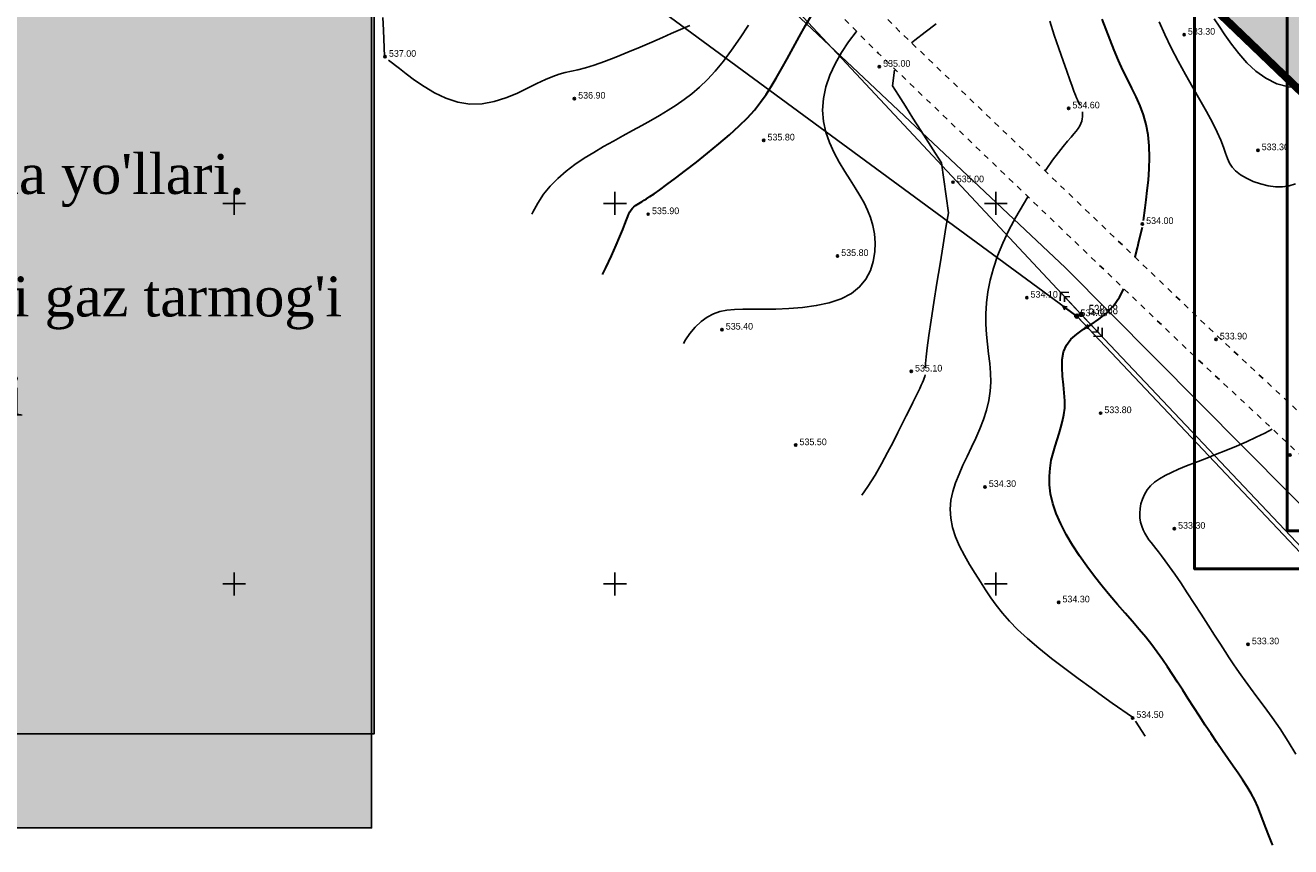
# Model space of a CAD drawing. Extents: x 10527 to 38813, y 13847 to 37526.
# Tile 286 of 656: x 35426 to 35592, y 36104 to 36212. Entities that reach past the tile are written whole.
import ezdxf

# ---------------------------------------------------------------- set-up
doc = ezdxf.new("R2010")
doc.units = 0
doc.header["$LTSCALE"] = 0.5
doc.header["$MEASUREMENT"] = 0
doc.header["$PDMODE"] = 32
doc.header["$PDSIZE"] = 0.3
for name, pattern in [('CONTI', [0]), ('GOST2.303 6', [12, 8, -1.5, 1, -1.5]), ('Д_ТРОТ_ТРУБА', [3, 1.5, -1.5])]:
    doc.linetypes.add(name, pattern=pattern)
for name, color, linetype in [('(004) Точки рельефа', 7, 'Continuous'), ('(007) Здания', 7, 'Continuous'), ('(014) Водопровод', 5, 'ИК_Водопровод -------в--------'), ('(022) Возд. Линии', 7, 'Continuous'), ('(025) Дорога', 7, 'Continuous'), ('GORIZDEFAULT', 32, 'CONTI'), ('PI_OT0', 172, 'CONTI'), ('PI_TT0', 5, 'CONTI'), ('PI_TTDEFAULT', 5, 'CONTI'), ('SETKR', 2, 'CONTI'), ('SIT_L0', 250, 'CONTI'), ('шрифт', 1, 'Continuous'), ('Штрих Стекло', 7, 'Continuous')]:
    doc.layers.add(name, color=color, linetype=linetype)
doc.layers.add('(032) Горизонтали утолщенные', color=32, linetype='Continuous', lineweight=30)
doc.layers.add('.', color=7, linetype='Continuous', lineweight=15)
doc.styles.add('D-431', font='txt')
doc.styles.add('SHRFT', font='TXT', dxfattribs={"width": 0.875})
doc.styles.get("Standard").update_dxf_attribs({"font": 'times.ttf'})
doc.styles.add('Times New Roman', font='times.ttf')
doc.linetypes.add('ИК_Водопровод -------в--------', pattern='A,9,-0.6,["В",Standard,S=1.2,R=0,X=0,Y=-0.6],-1.2', length=10.8)

# ---------------------------------------------------------------- blocks, each defined once
blk = doc.blocks.new('BL_333')
at = {"color": 0}
for p, q in [((-1.5, 0), (1.5, 0)), ((0, -1.5), (0, 1.5))]:
    blk.add_line(p, q, dxfattribs=at)
blk = doc.blocks.new('S1')
at = {"layer": '(022) Возд. Линии'}
for p, q in [((-2, 0), (-1.5, 0.25)), ((-2, 0), (-1.5, -0.25)), ((0, 0), (-2, 0))]:
    blk.add_line(p, q, dxfattribs=at)
blk = doc.blocks.new('S2')
at = {"layer": '(022) Возд. Линии'}
for p, q in [((0, 0), (2, 0)), ((2, 0), (1.5, 0.25)), ((2, 0), (1.5, -0.25))]:
    blk.add_line(p, q, dxfattribs=at)
blk = doc.blocks.new('SS')
at = {"layer": '(022) Возд. Линии'}
blk.add_circle((0, 0), 0.25, dxfattribs=at)
blk = doc.blocks.new('gergrgrre')
at = {"layer": '(014) Водопровод', "flags": 128}
blk.add_lwpolyline([(360036.44, 4200773.01), (360047.1, 4200750.31), (360089.76, 4200681.1), (360107.62, 4200655.8), (360141.83, 4200594.04), (360149.35, 4200580), (360206.51, 4200508.61), (360230.26, 4200479.39), (360306.28, 4200388.53), (360409.15, 4200291.55), (360456.11, 4200244.19), (360490.79, 4200199.34)], dxfattribs=at)
at = {"layer": '(025) Дорога', "linetype": 'Д_ТРОТ_ТРУБА', "flags": 128}
for points in [[(360044.2, 4200796.01), (360041.82, 4200791.77), (360042.36, 4200788.3), (360046.09, 4200780.21), (360059.01, 4200755.89), (360082.27, 4200713.42), (360119.84, 4200651.91), (360154.25, 4200588.27), (360168.95, 4200565.34), (360182.62, 4200547.77), (360213.04, 4200512.04), (360268.28, 4200446.26), (360308.93, 4200401.53), (360387.37, 4200322.59), (360428.12, 4200283.5), (360457.12, 4200256.42), (360464.89, 4200245.44), (360476.51, 4200228.26), (360489.06, 4200214.49), (360499.06, 4200202.98)], [(360034.86, 4200791.39), (360036.73, 4200790.5), (360038.76, 4200786.55), (360042.5, 4200778.43), (360055.49, 4200753.99), (360078.8, 4200711.41), (360116.37, 4200649.92), (360150.8, 4200586.24), (360165.68, 4200563.02), (360179.52, 4200545.24), (360209.99, 4200509.46), (360265.27, 4200443.63), (360306.03, 4200398.78), (360384.56, 4200319.74), (360425.37, 4200280.59), (360454.09, 4200253.78), (360461.6, 4200243.17), (360473.36, 4200225.78), (360486.07, 4200211.83), (360495.23, 4200201.29)]]:
    blk.add_lwpolyline(points, dxfattribs=at)
at = {"layer": '(032) Горизонтали утолщенные', "color": 32}
for points in [[(360419.41, 4200297.73, 534), (360419.62, 4200299.43, 534), (360419.75, 4200300.45, 534), (360419.9, 4200301.68, 534), (360420.04, 4200303.05, 534), (360420.14, 4200304.53, 534), (360420.19, 4200306.04, 534), (360420.15, 4200307.55, 534), (360420.02, 4200309, 534), (360419.76, 4200310.35, 534), (360419.4, 4200311.61, 534), (360418.95, 4200312.81, 534), (360418.44, 4200313.97, 534), (360417.88, 4200315.12, 534), (360417.29, 4200316.3, 534), (360416.7, 4200317.51, 534), (360416.12, 4200318.78, 534), (360415.56, 4200320.11, 534), (360415.02, 4200321.47, 534), (360414.5, 4200322.83, 534), (360413.99, 4200324.18, 534)], [(360348.38, 4200290.66, 536), (360348.8, 4200291.51, 536), (360349.54, 4200293.1, 536), (360350.16, 4200294.49, 536), (360350.64, 4200295.64, 536), (360351.02, 4200296.56, 536), (360351.3, 4200297.28, 536), (360351.51, 4200297.85, 536), (360351.67, 4200298.28, 536), (360351.82, 4200298.62, 536), (360351.96, 4200298.9, 536), (360352.11, 4200299.13, 536), (360352.29, 4200299.35, 536), (360352.48, 4200299.53, 536), (360352.69, 4200299.7, 536), (360352.9, 4200299.85, 536), (360353.12, 4200299.99, 536), (360353.35, 4200300.12, 536), (360353.57, 4200300.25, 536), (360353.83, 4200300.4, 536), (360354.16, 4200300.61, 536), (360354.58, 4200300.89, 536), (360355.14, 4200301.27, 536), (360355.87, 4200301.79, 536), (360356.8, 4200302.46, 536), (360357.94, 4200303.31, 536), (360359.26, 4200304.31, 536), (360360.69, 4200305.42, 536), (360362.17, 4200306.59, 536), (360363.64, 4200307.8, 536), (360365.04, 4200309, 536), (360366.3, 4200310.16, 536), (360367.39, 4200311.24, 536), (360368.32, 4200312.26, 536), (360369.13, 4200313.27, 536), (360369.85, 4200314.28, 536), (360370.52, 4200315.33, 536), (360371.18, 4200316.45, 536), (360371.87, 4200317.67, 536), (360372.6, 4200319, 536), (360373.38, 4200320.43, 536), (360374.19, 4200321.89, 536), (360375.01, 4200323.34, 536), (360375.83, 4200324.75, 536)], [(360418.29, 4200292.92, 534), (360418.31, 4200292.98, 534), (360418.61, 4200294.16, 534), (360418.85, 4200295.16, 534), (360419.25, 4200296.85, 534)], [(360436.37, 4200215.71, 534), (360436.29, 4200215.88, 534), (360435.85, 4200216.94, 534), (360435.47, 4200217.95, 534), (360435.12, 4200218.9, 534), (360434.78, 4200219.82, 534), (360434.42, 4200220.72, 534), (360434.01, 4200221.59, 534), (360433.55, 4200222.46, 534), (360433.03, 4200223.34, 534), (360432.46, 4200224.23, 534), (360431.84, 4200225.14, 534), (360431.18, 4200226.08, 534), (360430.48, 4200227.06, 534), (360429.76, 4200228.09, 534), (360429.02, 4200229.17, 534), (360428.27, 4200230.3, 534), (360427.5, 4200231.46, 534), (360426.75, 4200232.62, 534), (360426, 4200233.78, 534), (360425.27, 4200234.93, 534), (360424.56, 4200236.03, 534), (360423.88, 4200237.09, 534), (360423.22, 4200238.11, 534), (360422.57, 4200239.11, 534), (360421.9, 4200240.08, 534), (360421.21, 4200241.05, 534), (360420.48, 4200242.02, 534), (360419.69, 4200243.02, 534), (360418.84, 4200244.03, 534), (360417.94, 4200245.09, 534), (360416.99, 4200246.17, 534), (360416, 4200247.3, 534), (360414.99, 4200248.48, 534), (360413.98, 4200249.7, 534), (360412.96, 4200250.98, 534), (360411.96, 4200252.32, 534), (360411, 4200253.69, 534), (360410.09, 4200255.09, 534), (360409.26, 4200256.49, 534), (360408.54, 4200257.89, 534), (360407.94, 4200259.25, 534), (360407.49, 4200260.57, 534), (360407.2, 4200261.83, 534), (360407.06, 4200263.02, 534), (360407.04, 4200264.16, 534), (360407.13, 4200265.23, 534), (360407.29, 4200266.25, 534), (360407.52, 4200267.2, 534), (360407.78, 4200268.1, 534), (360408.05, 4200268.95, 534), (360408.32, 4200269.76, 534), (360408.56, 4200270.56, 534), (360408.78, 4200271.37, 534), (360408.95, 4200272.21, 534), (360409.05, 4200273.09, 534), (360409.07, 4200274.05, 534), (360409, 4200275.09, 534), (360408.89, 4200276.18, 534), (360408.77, 4200277.3, 534), (360408.71, 4200278.42, 534), (360408.74, 4200279.49, 534), (360408.91, 4200280.49, 534), (360409.27, 4200281.38, 534), (360409.86, 4200282.14, 534), (360410.63, 4200282.82, 534), (360411.54, 4200283.45, 534), (360412.52, 4200284.08, 534), (360413.54, 4200284.78, 534), (360414.53, 4200285.58, 534), (360415.44, 4200286.53, 534), (360416.23, 4200287.67, 534), (360416.82, 4200288.79, 534)]]:
    blk.add_polyline3d(points, dxfattribs=at)
at = {"linetype": 'Continuous', "elevation": 1.64}
blk.add_lwpolyline([(359968.11, 4200751.15), (360144.88, 4200568.6), (360208.91, 4200501.77), (360248.14, 4200449.09), (360280.37, 4200400.87), (360329.35, 4200345.01), (360410.63, 4200285.19), (360473.13, 4200219), (360491.26, 4200199.54)], dxfattribs=at)
at = {"layer": 'GORIZDEFAULT', "color": 32}
for points in [[(360388.92, 4200321.1, 535), (360389.36, 4200321.44, 535), (360390.75, 4200322.49, 535), (360392.18, 4200323.59, 535)], [(360411.04, 4200312.91, 534.5), (360410.93, 4200313.13, 534.5), (360410.82, 4200313.35, 534.5), (360410.72, 4200313.58, 534.5), (360410.6, 4200313.86, 534.5), (360410.46, 4200314.22, 534.5), (360410.27, 4200314.72, 534.5), (360410.03, 4200315.38, 534.5), (360409.72, 4200316.24, 534.5), (360409.32, 4200317.35, 534.5), (360408.83, 4200318.72, 534.5), (360408.28, 4200320.32, 534.5), (360407.68, 4200322.07, 534.5), (360407.08, 4200323.93, 534.5)], [(360437.67, 4200302.15, 533.5), (360438.54, 4200302.29, 533.5), (360439.37, 4200302.56, 533.5)], [(360428.7, 4200324.24, 533), (360429.35, 4200323.26, 533), (360430.1, 4200322.14, 533), (360430.95, 4200320.93, 533), (360431.9, 4200319.68, 533), (360432.97, 4200318.47, 533), (360434.15, 4200317.36, 533), (360435.46, 4200316.43, 533), (360436.89, 4200315.72, 533)], [(360436.89, 4200315.72, 533), (360438.45, 4200315.31, 533), (360440.12, 4200315.18, 533)], [(360319.52, 4200324.42, 537), (360319.6, 4200322.75, 537), (360319.72, 4200319.27, 537), (360319.76, 4200319.21, 537), (360319.82, 4200319.16, 537)], [(360421.45, 4200323.85, 533.5), (360422.21, 4200322.16, 533.5), (360423.04, 4200320.43, 533.5), (360423.95, 4200318.68, 533.5), (360424.9, 4200316.94, 533.5), (360425.86, 4200315.23, 533.5), (360426.8, 4200313.59, 533.5), (360427.67, 4200312.05, 533.5), (360428.44, 4200310.63, 533.5), (360429.08, 4200309.37, 533.5), (360429.55, 4200308.28, 533.5), (360429.89, 4200307.36, 533.5), (360430.16, 4200306.57, 533.5), (360430.41, 4200305.89, 533.5), (360430.68, 4200305.29, 533.5), (360431.03, 4200304.75, 533.5), (360431.5, 4200304.25, 533.5), (360432.14, 4200303.76, 533.5), (360432.93, 4200303.3, 533.5), (360433.81, 4200302.89, 533.5), (360434.76, 4200302.55, 533.5), (360435.75, 4200302.29, 533.5), (360436.73, 4200302.16, 533.5), (360437.67, 4200302.15, 533.5)], [(360339.09, 4200298.57, 536.5), (360339.21, 4200298.82, 536.5), (360339.87, 4200300.03, 536.5), (360340.61, 4200301.19, 536.5), (360341.49, 4200302.27, 536.5), (360342.49, 4200303.27, 536.5), (360343.58, 4200304.21, 536.5), (360344.75, 4200305.09, 536.5), (360345.97, 4200305.92, 536.5), (360347.24, 4200306.7, 536.5), (360348.51, 4200307.45, 536.5), (360349.79, 4200308.17, 536.5), (360351.05, 4200308.87, 536.5), (360352.29, 4200309.55, 536.5), (360353.51, 4200310.22, 536.5), (360354.7, 4200310.88, 536.5), (360355.86, 4200311.55, 536.5), (360356.98, 4200312.22, 536.5), (360358.05, 4200312.9, 536.5), (360359.09, 4200313.62, 536.5), (360360.11, 4200314.4, 536.5), (360361.12, 4200315.27, 536.5), (360362.14, 4200316.26, 536.5), (360363.17, 4200317.38, 536.5), (360364.23, 4200318.67, 536.5), (360365.32, 4200320.14, 536.5), (360366.43, 4200321.74, 536.5), (360367.52, 4200323.4, 536.5)], [(360320.27, 4200318.81, 537), (360321.69, 4200317.71, 537), (360322.59, 4200317, 537), (360323.68, 4200316.18, 537), (360324.94, 4200315.33, 537), (360326.32, 4200314.51, 537), (360327.81, 4200313.81, 537), (360329.36, 4200313.29, 537), (360330.95, 4200313.03, 537), (360332.54, 4200313.06, 537), (360334.12, 4200313.36, 537), (360335.66, 4200313.85, 537), (360337.12, 4200314.45, 537), (360338.5, 4200315.11, 537), (360339.75, 4200315.74, 537), (360340.87, 4200316.28, 537), (360341.83, 4200316.68, 537), (360342.68, 4200316.96, 537), (360343.48, 4200317.17, 537), (360344.28, 4200317.35, 537), (360345.14, 4200317.54, 537), (360346.11, 4200317.79, 537), (360347.26, 4200318.14, 537), (360348.61, 4200318.62, 537), (360350.12, 4200319.2, 537), (360351.71, 4200319.85, 537), (360353.31, 4200320.53, 537), (360354.84, 4200321.19, 537), (360356.22, 4200321.79, 537), (360357.38, 4200322.31, 537), (360359.83, 4200323.34, 537)], [(360359.83, 4200323.34, 537), (360359.85, 4200323.35, 537)], [(360359.01, 4200281.61, 535.5), (360359.24, 4200282.05, 535.5), (360359.84, 4200282.91, 535.5), (360360.53, 4200283.73, 535.5), (360361.3, 4200284.46, 535.5), (360362.11, 4200285.06, 535.5), (360362.93, 4200285.5, 535.5), (360363.79, 4200285.79, 535.5), (360364.7, 4200285.97, 535.5), (360365.7, 4200286.06, 535.5), (360366.81, 4200286.09, 535.5), (360368.07, 4200286.09, 535.5), (360369.5, 4200286.08, 535.5), (360371.11, 4200286.11, 535.5), (360372.84, 4200286.18, 535.5), (360374.64, 4200286.33, 535.5), (360376.43, 4200286.58, 535.5), (360378.14, 4200286.95, 535.5), (360379.7, 4200287.47, 535.5), (360381.05, 4200288.16, 535.5), (360382.13, 4200289.02, 535.5), (360382.95, 4200290.04, 535.5), (360383.54, 4200291.17, 535.5), (360383.92, 4200292.37, 535.5), (360384.11, 4200293.61, 535.5), (360384.15, 4200294.83, 535.5), (360384.06, 4200296, 535.5), (360383.86, 4200297.09, 535.5), (360383.56, 4200298.12, 535.5), (360383.17, 4200299.1, 535.5), (360382.7, 4200300.06, 535.5), (360382.16, 4200301.03, 535.5), (360381.55, 4200302.03, 535.5), (360380.89, 4200303.08, 535.5), (360380.18, 4200304.2, 535.5), (360379.46, 4200305.39, 535.5), (360378.78, 4200306.65, 535.5), (360378.18, 4200307.97, 535.5), (360377.69, 4200309.35, 535.5), (360377.37, 4200310.77, 535.5), (360377.25, 4200312.25, 535.5), (360377.37, 4200313.76, 535.5), (360377.7, 4200315.3, 535.5), (360378.22, 4200316.83, 535.5), (360378.91, 4200318.34, 535.5), (360379.73, 4200319.81, 535.5), (360380.67, 4200321.23, 535.5), (360381.68, 4200322.55, 535.5), (360381.72, 4200322.6, 535.5)], [(360390.75, 4200278.36, 535), (360390.79, 4200278.97, 535), (360390.86, 4200279.84, 535), (360391, 4200281.04, 535), (360391.21, 4200282.65, 535), (360391.5, 4200284.66, 535), (360391.86, 4200286.98, 535), (360392.26, 4200289.5, 535), (360392.68, 4200292.07, 535), (360393.09, 4200294.56, 535), (360393.46, 4200296.84, 535), (360393.78, 4200298.76, 535), (360392.86, 4200305.32, 535), (360392.08, 4200306.55, 535), (360391.16, 4200307.99, 535), (360390.16, 4200309.57, 535), (360389.13, 4200311.18, 535), (360388.13, 4200312.76, 535), (360387.21, 4200314.2, 535), (360386.43, 4200315.42, 535), (360386.72, 4200317.51, 535)], [(360406.47, 4200304.26, 534.5), (360406.6, 4200304.45, 534.5), (360407.47, 4200305.66, 534.5), (360408.23, 4200306.66, 534.5), (360408.87, 4200307.48, 534.5), (360409.42, 4200308.15, 534.5), (360409.88, 4200308.68, 534.5), (360410.26, 4200309.12, 534.5), (360410.57, 4200309.5, 534.5), (360410.82, 4200309.83, 534.5), (360411.02, 4200310.16, 534.5), (360411.17, 4200310.48, 534.5), (360411.29, 4200310.78, 534.5), (360411.36, 4200311.08, 534.5), (360411.4, 4200311.36, 534.5), (360411.41, 4200311.62, 534.5), (360411.39, 4200311.87, 534.5), (360411.38, 4200311.95, 534.5), (360411.37, 4200312.03, 534.5)], [(360417.96, 4200232.52, 534.5), (360415.3, 4200234.36, 534.5), (360414.03, 4200235.27, 534.5), (360412.51, 4200236.35, 534.5), (360410.84, 4200237.57, 534.5), (360409.09, 4200238.88, 534.5), (360407.34, 4200240.22, 534.5), (360405.67, 4200241.56, 534.5), (360404.16, 4200242.84, 534.5), (360402.87, 4200244.03, 534.5), (360401.79, 4200245.13, 534.5), (360400.87, 4200246.18, 534.5), (360400.06, 4200247.2, 534.5), (360399.34, 4200248.2, 534.5), (360398.66, 4200249.22, 534.5), (360397.99, 4200250.28, 534.5), (360397.28, 4200251.39, 534.5), (360396.57, 4200252.55, 534.5), (360395.88, 4200253.75, 534.5), (360395.26, 4200254.97, 534.5), (360394.73, 4200256.2, 534.5), (360394.32, 4200257.43, 534.5), (360394.08, 4200258.64, 534.5), (360394.02, 4200259.83, 534.5), (360394.12, 4200260.99, 534.5), (360394.37, 4200262.15, 534.5), (360394.73, 4200263.29, 534.5), (360395.18, 4200264.44, 534.5), (360395.69, 4200265.59, 534.5), (360396.24, 4200266.76, 534.5), (360396.81, 4200267.95, 534.5), (360397.37, 4200269.16, 534.5), (360397.89, 4200270.38, 534.5), (360398.37, 4200271.61, 534.5), (360398.77, 4200272.85, 534.5), (360399.08, 4200274.08, 534.5), (360399.28, 4200275.31, 534.5), (360399.35, 4200276.53, 534.5), (360399.31, 4200277.75, 534.5), (360399.21, 4200278.98, 534.5), (360399.06, 4200280.22, 534.5), (360398.9, 4200281.48, 534.5), (360398.77, 4200282.77, 534.5), (360398.69, 4200284.11, 534.5), (360398.69, 4200285.49, 534.5), (360398.78, 4200286.91, 534.5), (360398.97, 4200288.39, 534.5), (360399.28, 4200289.91, 534.5), (360399.7, 4200291.48, 534.5), (360400.24, 4200293.1, 534.5), (360400.92, 4200294.77, 534.5), (360401.73, 4200296.48, 534.5), (360402.65, 4200298.2, 534.5), (360403.63, 4200299.9, 534.5), (360404.23, 4200300.87, 534.5)], [(360382.43, 4200261.65, 535), (360383.22, 4200262.8, 535), (360384.15, 4200264.3, 535), (360385.01, 4200265.8, 535), (360385.79, 4200267.25, 535), (360386.51, 4200268.63, 535), (360387.15, 4200269.9, 535), (360387.73, 4200271.05, 535), (360388.25, 4200272.08, 535), (360388.71, 4200273.01, 535), (360389.11, 4200273.83, 535), (360389.46, 4200274.54, 535), (360389.76, 4200275.16, 535), (360390.01, 4200275.67, 535), (360390.22, 4200276.1, 535), (360390.39, 4200276.46, 535), (360390.52, 4200276.76, 535), (360390.62, 4200277.02, 535), (360390.68, 4200277.25, 535), (360390.72, 4200277.47, 535)], [(360439.4, 4200227.63, 533.5), (360438.4, 4200229.32, 533.5), (360437.34, 4200230.95, 533.5), (360436.28, 4200232.48, 533.5), (360435.25, 4200233.91, 533.5), (360434.3, 4200235.19, 533.5), (360433.45, 4200236.32, 533.5), (360432.75, 4200237.26, 533.5), (360432.16, 4200238.08, 533.5), (360431.64, 4200238.81, 533.5), (360431.16, 4200239.53, 533.5), (360430.66, 4200240.28, 533.5), (360430.12, 4200241.12, 533.5), (360429.49, 4200242.11, 533.5), (360428.74, 4200243.29, 533.5), (360427.89, 4200244.61, 533.5), (360426.99, 4200246.02, 533.5), (360426.06, 4200247.45, 533.5), (360425.14, 4200248.85, 533.5), (360424.28, 4200250.16, 533.5), (360423.5, 4200251.31, 533.5), (360422.83, 4200252.27, 533.5), (360422.26, 4200253.06, 533.5), (360421.78, 4200253.69, 533.5), (360421.37, 4200254.22, 533.5), (360421.02, 4200254.66, 533.5), (360420.7, 4200255.05, 533.5), (360420.4, 4200255.43, 533.5), (360420.11, 4200255.82, 533.5), (360419.83, 4200256.23, 533.5), (360419.57, 4200256.67, 533.5), (360419.35, 4200257.12, 533.5), (360419.16, 4200257.61, 533.5), (360419.01, 4200258.13, 533.5), (360418.92, 4200258.69, 533.5), (360418.9, 4200259.28, 533.5), (360418.94, 4200259.9, 533.5), (360419.06, 4200260.53, 533.5), (360419.25, 4200261.16, 533.5), (360419.52, 4200261.77, 533.5), (360419.88, 4200262.35, 533.5), (360420.32, 4200262.89, 533.5), (360420.86, 4200263.38, 533.5), (360421.5, 4200263.83, 533.5), (360422.23, 4200264.25, 533.5), (360423.07, 4200264.66, 533.5), (360424.01, 4200265.07, 533.5), (360425.06, 4200265.5, 533.5), (360426.23, 4200265.95, 533.5), (360427.5, 4200266.45, 533.5), (360428.85, 4200266.99, 533.5), (360430.23, 4200267.54, 533.5), (360431.61, 4200268.12, 533.5), (360432.94, 4200268.69, 533.5), (360434.19, 4200269.27, 533.5), (360435.32, 4200269.82, 533.5), (360436.29, 4200270.35, 533.5)], [(360419.61, 4200229.99, 534.5), (360418.33, 4200231.97, 534.5)]]:
    blk.add_polyline3d(points, dxfattribs=at)
at = {"layer": 'PI_TTDEFAULT', "color": 5}
for p in [(360424.74, 4200322.15, 533.3), (360319.82, 4200319.25, 537), (360384.71, 4200317.95, 535), (360344.68, 4200313.76, 536.9), (360409.57, 4200312.47, 534.6), (360369.54, 4200308.27, 535.8), (360434.42, 4200306.98, 533.3), (360394.39, 4200302.78, 535), (360354.36, 4200298.58, 535.9), (360419.25, 4200297.29, 534), (360379.22, 4200293.1, 535.8), (360404.08, 4200287.61, 534.1), (360410.63, 4200285.19, -20.94), (360364.05, 4200283.41, 535.4), (360428.93, 4200282.12, 533.9), (360388.9, 4200277.92, 535.1), (360413.76, 4200272.44, 533.8), (360373.73, 4200268.24, 535.5), (360438.62, 4200266.95, 533.4), (360398.59, 4200262.75, 534.3), (360423.45, 4200257.26, 533.3), (360408.27, 4200247.58, 534.3), (360433.13, 4200242.09, 533.3), (360417.96, 4200232.41, 534.5)]:
    blk.add_point(p, dxfattribs=at)
at = {"layer": '(022) Возд. Линии'}
for name, p, rotation in [('S1', (360410.42, 4200285.33, -20.94), 323.9296709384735), ('S2', (360410.8, 4200285, -20.94), 313.3575788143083)]:
    blk.add_blockref(name, p, dxfattribs=dict(at, rotation=rotation))
blk.add_blockref('SS', (360410.63, 4200285.18, -20.94), dxfattribs=at)
at = {"layer": 'SETKR', "color": 92}
for p in [(360300, 4200300), (360350, 4200300), (360400, 4200300), (360300, 4200250), (360350, 4200250), (360400, 4200250)]:
    blk.add_blockref('BL_333', p, dxfattribs=at)
at = {"layer": '(004) Точки рельефа', "style": 'D-431'}
for s, p in [('533.30', (360425.23, 4200322.15)), ('537.00', (360320.32, 4200319.25)), ('535.00', (360385.21, 4200317.94)), ('536.90', (360345.17, 4200313.76)), ('534.60', (360410.07, 4200312.47)), ('535.80', (360370.03, 4200308.26)), ('533.30', (360434.92, 4200306.98)), ('535.00', (360394.88, 4200302.77)), ('535.90', (360354.86, 4200298.58)), ('534.00', (360419.75, 4200297.29)), ('535.80', (360379.71, 4200293.09)), ('534.10', (360404.57, 4200287.61)), ('534.09', (360411.12, 4200285.18, -555.02)), ('535.40', (360364.55, 4200283.41)), ('533.90', (360429.42, 4200282.12)), ('535.10', (360389.4, 4200277.91)), ('533.80', (360414.26, 4200272.44)), ('535.50', (360374.23, 4200268.23)), ('534.30', (360399.09, 4200262.75)), ('533.30', (360423.94, 4200257.26)), ('534.30', (360408.76, 4200247.58)), ('533.30', (360433.63, 4200242.08)), ('534.50', (360418.46, 4200232.41))]:
    blk.add_text(s, height=0.875, dxfattribs=at).set_placement(p)
blk = doc.blocks.new('ееееее')
at = {"layer": 'PI_TT0', "color": 0}
blk.add_circle((-86.98, 430.77), 0.25, dxfattribs=at)
blk.add_point((-86.98, 430.77), dxfattribs=at)
at = {"layer": 'SIT_L0', "color": 250}
for p, q in [((-151.38, 500.1), (-86.98, 430.77)), ((-89.7, 433.7), (-89.74, 432.57)), ((-87.32, 431.14), (-89.7, 433.7)), ((-88.57, 433.66), (-89.7, 433.7)), ((-89.18, 432.41), (-89.16, 433.11)), ((-89.16, 433.11), (-88.45, 433.09)), ((-86.98, 430.77), (-24.66, 364.42)), ((-86.64, 430.41), (-84.24, 427.85)), ((-84.77, 429.14), (-84.79, 428.44)), ((-84.24, 427.85), (-84.21, 428.99)), ((-84.79, 428.44), (-85.5, 428.46)), ((-85.37, 427.89), (-84.24, 427.85))]:
    blk.add_line(p, q, dxfattribs=at)
at = {"layer": 'PI_OT0', "color": 0, "style": 'SHRFT', "width": 0.75}
blk.add_text('538.68', height=1.25, dxfattribs=at).set_placement((-85.98, 430.77))

msp = doc.modelspace()

# ---------------------------------------------------------------- hatches: boundary and pattern name
at = {"layer": '.', "ltscale": 0.149071}
h = msp.add_hatch(color=256, dxfattribs=at)
h.dxf.hatch_style = 1
h.set_gradient(color1=(255, 255, 255), tint=1)
h.paths.add_polyline_path([(35043.297, 36082.013), (36343.297, 36082.013), (36343.297, 37217.013), (35043.297, 37217.013)])
h.paths.add_polyline_path([(35058.297, 37202.013), (36328.297, 37202.013), (36328.297, 36097.013), (35058.297, 36097.013)], flags=16)
h = msp.add_hatch(color=256, dxfattribs=at)
h.dxf.hatch_style = 1
h.set_gradient(color1=(51, 204, 0), color2=(51, 204, 0), tint=1)
edge = h.paths.add_edge_path()
edge.add_line((36288.012, 36496.449), (35667.551, 36154.533))
edge.add_arc((35662.242, 36164.167), 11, 226.16627, 298.85775, ccw=False)
edge.add_line((35654.623, 36156.232), (35391.724, 36408.641))
edge.add_line((35391.724, 36408.641), (35216.827, 36679.143))
edge.add_line((35216.827, 36679.143), (35208.925, 36674.788))
edge.add_line((35208.925, 36674.788), (35384.735, 36402.875))
edge.add_line((35384.735, 36402.875), (35659.006, 36139.548))
edge.add_line((35659.006, 36139.548), (36312.368, 36499.595))
edge.add_line((36312.368, 36499.595), (35900.999, 37056.168))
edge.add_line((35900.999, 37056.168), (35893.046, 37051.786))
edge.add_line((35893.046, 37051.786), (36291.549, 36512.621))
edge.add_arc((36282.703, 36506.083), 11, -61.14225, 36.46852, ccw=False)
h.paths.add_polyline_path([(35788.729, 36580.117), (35933.158, 36318.028), (35719.583, 36200.333), (35721.176, 36197.413), (35661.011, 36164.107), (35654.839, 36175.32), (35647.364, 36171.52), (35618.976, 36198.774), (35646.046, 36213.852), (35649.614, 36207.218), (35674.926, 36221.152), (35682.742, 36206.954), (35708.361, 36220.905), (35719.584, 36200.333), (35739.746, 36211.444), (35711.107, 36263.414), (35618.055, 36212.136), (35436.785, 36386.172)], flags=16)
edge = h.paths.add_edge_path(flags=17)
edge.add_line((36286.723, 36509.055), (36102.477, 36758.336))
edge.add_arc((36098.456, 36755.364), 5, 36.46852, 118.85775)
edge.add_line((36096.043, 36759.744), (35801.902, 36597.652))
edge.add_arc((35804.315, 36593.273), 5, 118.85775, 208.85775)
edge.add_line((35799.936, 36590.86), (35948.226, 36321.764))
edge.add_arc((35952.605, 36324.177), 5, 208.85775, 298.85775)
edge.add_line((35955.018, 36319.798), (36285.116, 36501.704))
edge.add_arc((36282.703, 36506.083), 5, 298.85775, 396.46852)
h.paths.add_polyline_path([(35809.749, 36591.7), (36097.32, 36750.171), (36276.769, 36507.381), (35954.178, 36329.611)], flags=16)
edge = h.paths.add_edge_path(flags=17)
edge.add_line((35942.971, 36318.868), (35794.681, 36587.964))
edge.add_arc((35790.302, 36585.551), 5, 28.86341, 118.85775)
edge.add_line((35787.889, 36589.93), (35427.68, 36391.431))
edge.add_arc((35430.094, 36387.051), 5, 118.85775, 226.16627)
edge.add_line((35426.631, 36383.445), (35658.779, 36160.56))
edge.add_arc((35662.242, 36164.167), 5, 226.16627, 298.85775)
edge.add_line((35664.655, 36159.788), (35672.305, 36164.004))
edge.add_line((35672.305, 36164.004), (35677.56, 36166.9))
edge.add_line((35677.56, 36166.9), (35941.005, 36312.076))
edge.add_arc((35938.592, 36316.455), 5, 298.85775, 388.85775)
edge = h.paths.add_edge_path(flags=17)
edge.add_arc((35538.825, 36816.052), 5, 28.85775, 118.85775)
edge.add_line((35536.412, 36820.431), (35532.909, 36818.501))
edge.add_line((35532.909, 36818.501), (35681.681, 36548.529))
edge.add_line((35681.681, 36548.529), (35418.652, 36403.582))
edge.add_line((35418.652, 36403.582), (35403.372, 36418.252))
edge.add_line((35403.372, 36418.252), (35246.598, 36660.724))
edge.add_line((35246.598, 36660.724), (35243.394, 36658.959))
edge.add_arc((35245.808, 36654.58), 5, 118.85775, 212.88524)
edge.add_line((35241.609, 36651.865), (35393.741, 36416.571))
edge.add_line((35393.741, 36416.571), (35396.383, 36412.485))
edge.add_line((35396.383, 36412.485), (35414.542, 36395.051))
edge.add_arc((35418.004, 36398.658), 5, 226.16627, 298.85775)
edge.add_line((35420.418, 36394.279), (35689.529, 36542.577))
edge.add_arc((35687.115, 36546.956), 5, 298.85915, 388.85698)
edge.add_line((35691.494, 36549.37), (35543.204, 36818.466))
edge = h.paths.add_edge_path(flags=17)
edge.add_line((35902.201, 37022.006), (35898.082, 37019.736))
edge.add_line((35898.082, 37019.736), (36082.928, 36769.643))
edge.add_line((36082.928, 36769.643), (35798.166, 36612.72))
edge.add_line((35798.166, 36612.72), (35649.393, 36882.692))
edge.add_line((35649.393, 36882.692), (35645.89, 36880.761))
edge.add_arc((35648.303, 36876.382), 5, 118.85775, 208.85855)
edge.add_line((35643.924, 36873.969), (35792.214, 36604.873))
edge.add_arc((35796.593, 36607.286), 5, 208.85775, 298.85137)
edge.add_line((35799.006, 36602.907), (36091.274, 36763.967))
edge.add_arc((36088.861, 36768.346), 5, 298.85775, 396.46852)
edge.add_line((36092.882, 36771.318), (35908.635, 37020.599))
edge.add_arc((35904.615, 37017.627), 5, 36.46939, 118.85775)
h = msp.add_hatch(color=256, dxfattribs=at)
h.dxf.hatch_style = 1
h.set_gradient(color1=(255, 255, 255), tint=1)
h.paths.add_polyline_path([(35320.103, 36305.628), (35471.421, 36305.628), (35471.421, 36118.417), (35320.103, 36118.417)])
h = msp.add_hatch(color=256, dxfattribs=at)
h.dxf.hatch_style = 1
h.set_gradient(color1=(255, 255, 255), tint=1)
h.paths.add_polyline_path([(35090.314, 36304.242), (35471.108, 36304.242), (35471.108, 36106.075), (35090.314, 36106.075)])
at = {"layer": 'Штрих Стекло', "linetype": 'Continuous'}
h = msp.add_hatch(color=5, dxfattribs=at)
h.dxf.hatch_style = 1
h.set_gradient(color1=(173, 173, 173), color2=(166, 166, 166), one_color=1, tint=0.65)
edge = h.paths.add_edge_path()
edge.add_line((35220.262, 36694.737), (35202.702, 36685.06))
edge.add_arc((35205.115, 36680.681), 5, 32.88524, 118.85775, ccw=False)
edge.add_line((35209.314, 36683.396), (35213.315, 36677.208))
edge.add_line((35213.315, 36677.208), (35222.095, 36682.046))
edge.add_line((35222.095, 36682.046), (35218.323, 36687.88))
edge.add_arc((35222.687, 36690.349), 5.014, 118.92591, 209.50369, ccw=False)
edge = h.paths.add_edge_path()
edge.add_line((35389.373, 36405.352), (35651.853, 36153.347))
edge.add_arc((35662.242, 36164.167), 15, 226.16627, 298.85775)
edge.add_line((35669.481, 36151.03), (36289.942, 36492.946))
edge.add_arc((36282.703, 36506.083), 15, 298.85775, 396.46852)
edge.add_line((36294.765, 36514.999), (35889.246, 37056.928))
edge.add_arc((35893.267, 37059.9), 5, 118.85775, 216.46852, ccw=False)
edge.add_line((35890.853, 37064.279), (35884.604, 37060.835))
edge.add_line((35884.604, 37060.835), (36292.353, 36513.216))
edge.add_arc((36282.703, 36506.083), 12, -61.14225, 36.46852, ccw=False)
edge.add_line((36288.494, 36495.573), (35660.947, 36154.319))
edge.add_line((35660.947, 36154.319), (35390.568, 36408.587))
edge.add_line((35390.568, 36408.587), (35215.949, 36678.659))
edge.add_line((35215.949, 36678.659), (35213.315, 36677.208))
edge.add_line((35213.315, 36677.208), (35388.049, 36406.958))
edge.add_arc((35395.606, 36411.845), 9, 212.88524, 226.16627)
edge = h.paths.add_edge_path(flags=16)
edge.add_line((35427.68, 36391.431), (35787.889, 36589.93))
edge.add_arc((35790.302, 36585.551), 5, 28.85775, 118.85775, ccw=False)
edge.add_line((35794.681, 36587.964), (35942.971, 36318.868))
edge.add_arc((35938.592, 36316.455), 5, -61.14225, 28.85775, ccw=False)
edge.add_line((35941.005, 36312.076), (35664.655, 36159.788))
edge.add_arc((35662.242, 36164.167), 5, 226.82384, 298.85775, ccw=False)
edge.add_line((35658.82, 36160.521), (35426.625, 36383.45))
edge.add_arc((35430.094, 36387.051), 5, 118.85775, 226.07521, ccw=False)
h.paths.add_polyline_path([(35427.68, 36391.431), (35784.385, 36587.999), (35933.158, 36318.028), (35662.889, 36169.091)], flags=0)
edge = h.paths.add_edge_path(flags=16)
edge.add_line((35801.902, 36597.652), (36096.043, 36759.744))
edge.add_arc((36098.456, 36755.364), 5, 36.46852, 118.85775, ccw=False)
edge.add_line((36102.477, 36758.336), (36286.723, 36509.055))
edge.add_arc((36282.703, 36506.083), 5, -61.14225, 36.46852, ccw=False)
edge.add_line((36285.116, 36501.704), (35955.018, 36319.798))
edge.add_arc((35952.605, 36324.177), 5, 208.85775, 298.85775, ccw=False)
edge.add_line((35948.226, 36321.764), (35799.936, 36590.86))
edge.add_arc((35804.315, 36593.273), 5, 118.85775, 208.85775, ccw=False)
h.paths.add_polyline_path([(35805.405, 36599.583), (36091.923, 36757.473), (36276.769, 36507.381), (35954.178, 36329.611)], flags=0)
edge = h.paths.add_edge_path(flags=17)
edge.add_line((36292.353, 36513.216), (35884.604, 37060.835))
edge.add_line((35884.604, 37060.835), (35876.716, 37056.488))
edge.add_arc((35879.129, 37052.109), 5, 36.46852, 118.85775, ccw=False)
edge.add_line((35883.15, 37055.081), (36092.882, 36771.318))
edge.add_arc((36088.861, 36768.346), 5, -61.14225, 36.46852, ccw=False)
edge.add_line((36091.274, 36763.967), (35799.006, 36602.907))
edge.add_arc((35796.593, 36607.286), 5, 208.85775, 298.85775, ccw=False)
edge.add_line((35792.214, 36604.873), (35643.924, 36873.969))
edge.add_arc((35648.303, 36876.382), 5, 118.85775, 208.85775, ccw=False)
edge.add_line((35645.89, 36880.761), (35631.876, 36873.039))
edge.add_arc((35634.29, 36868.66), 5, 28.85775, 118.85775, ccw=False)
edge.add_line((35638.669, 36871.073), (35786.959, 36601.977))
edge.add_arc((35782.58, 36599.564), 5, -61.14225, 28.85552, ccw=False)
edge.add_line((35784.993, 36595.185), (35703.542, 36550.3))
edge.add_arc((35701.128, 36554.679), 5, 208.85775, 298.85775, ccw=False)
edge.add_line((35696.749, 36552.265), (35548.459, 36821.361))
edge.add_arc((35552.838, 36823.775), 5, 118.85775, 208.85775, ccw=False)
edge.add_line((35550.425, 36828.154), (35902.201, 37022.006))
edge.add_arc((35904.615, 37017.627), 5, 36.46852, 118.85775, ccw=False)
edge.add_line((35908.636, 37020.599), (35899.041, 37033.58))
edge.add_arc((35895.02, 37030.608), 5, -61.14225, 36.46852, ccw=False)
edge.add_line((35897.433, 37026.229), (35239.435, 36663.628))
edge.add_arc((35237.099, 36668.049), 5, 212.88524, 297.85041, ccw=False)
edge.add_line((35232.9, 36665.334), (35241.609, 36651.865))
edge.add_arc((35245.808, 36654.58), 5, 118.85775, 212.88524, ccw=False)
edge.add_line((35243.394, 36658.959), (35536.412, 36820.431))
edge.add_arc((35538.825, 36816.052), 5, 28.85775, 118.85775, ccw=False)
edge.add_line((35543.204, 36818.466), (35691.494, 36549.37))
edge.add_arc((35687.115, 36546.956), 5, -61.14225, 28.85775, ccw=False)
edge.add_line((35689.528, 36542.577), (35420.418, 36394.279))
edge.add_arc((35418.004, 36398.658), 5, 226.16627, 298.85775, ccw=False)
edge.add_line((35414.542, 36395.051), (35396.383, 36412.485))
edge.add_line((35396.383, 36412.485), (35222.095, 36682.046))
edge.add_line((35222.095, 36682.046), (35215.949, 36678.659))
edge.add_line((35215.949, 36678.659), (35390.568, 36408.587))
edge.add_line((35390.568, 36408.587), (35660.947, 36154.319))
edge.add_line((35660.947, 36154.319), (36288.494, 36495.573))
edge.add_arc((36282.703, 36506.083), 12, 298.85775, 396.46852)

# ---------------------------------------------------------------- linework, layer by layer
at = {"layer": '(007) Здания', "color": 1, "lineweight": 50, "elevation": 536.5}
for points in [[(35579.157, 36330.862), (36021.437, 36330.862), (36021.437, 36140.103), (35579.157, 36140.103)], [(35591.321, 36325.862), (36016.437, 36325.862), (36016.437, 36145.103), (35591.321, 36145.103)]]:
    msp.add_lwpolyline(points, close=True, dxfattribs=at)
at = {"ltscale": 0.149071, "const_width": 0.1}
msp.add_lwpolyline([(35205.659, 36679.839), (35384.735, 36402.875), (35659.006, 36139.548), (36312.368, 36499.595), (35897.401, 37061.036)], dxfattribs=at)
at = {"color": 1, "linetype": 'GOST2.303 6', "lineweight": 30, "const_width": 1.035}
msp.add_lwpolyline([(35208.925, 36674.788), (35900.999, 37056.168), (36312.368, 36499.595), (35659.006, 36139.548), (35384.735, 36402.875)], close=True, dxfattribs=at)
at = {"color": 7, "ltscale": 0.149071, "true_color": 0xffffff, "elevation": 1214963.271}
msp.add_lwpolyline([(35320.103, 36305.628), (35471.421, 36305.628), (35471.421, 36118.417), (35320.103, 36118.417)], close=True, dxfattribs=at)
at = {"color": 7, "ltscale": 0.149071, "true_color": 0xffffff}
msp.add_lwpolyline([(35090.314, 36304.242), (35471.108, 36304.242), (35471.108, 36106.075), (35090.314, 36106.075)], close=True, dxfattribs=at)

# ---------------------------------------------------------------- block references
at = {"linetype": 'Continuous'}
msp.add_blockref('gergrgrre', (-324846.944, -4164111.878), dxfattribs=at)
at = {"color": 0, "rotation": 0.1683458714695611}
msp.add_blockref('ееееее', (35652.513, 35743.025), dxfattribs=at)

# ---------------------------------------------------------------- texts
at = {"layer": 'шрифт', "color": 0, "char_height": 5.25, "width": 118.97539, "attachment_point": 1, "style": 'Times New Roman'}
for s, insert in [("- Hudud aylanma yo'llari.", (35373.268, 36194.604, 0.011)), ("- Yuqori bosimli gaz tarmog'i", (35373.32, 36178.515, -1214963.26)), ("- Elektr tarmog'i", (35373.32, 36165.477, -1214963.26))]:
    msp.add_mtext(s, dxfattribs=dict(at, insert=insert))

doc.saveas('drawing.dxf')
